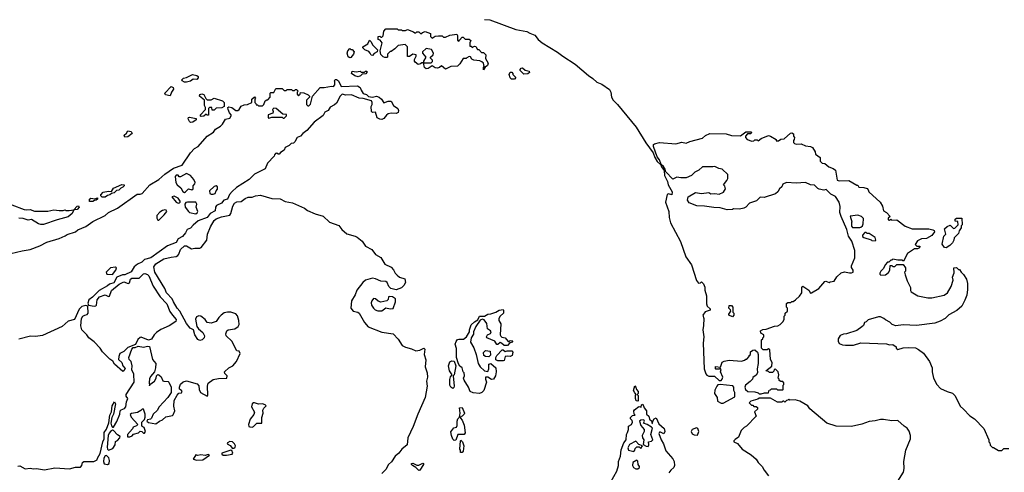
# Model space of a CAD drawing. Extents: x 2210602 to 2357277, y 510288 to 673808.
# Tile 261 of 464: x 2318362 to 2327940, y 560749 to 565149. Entities that reach past the tile are written whole.
import ezdxf

# ---------------------------------------------------------------- set-up
doc = ezdxf.new("R2010")
doc.units = 0

msp = doc.modelspace()

# ---------------------------------------------------------------- linework, layer by layer
at = {"layer": '0CON05XD'}
for points in [[(2322885, 565151.3), (2322935, 565146.2), (2323187.5, 565055), (2323295, 565033.8), (2323325, 565017.5), (2323375, 565000), (2323405.6, 564955.6), (2323443.4, 564923.4), (2323595, 564833.1), (2323645, 564792.9), (2323767.2, 564717.2), (2323896.9, 564606.9), (2323938.6, 564578.6), (2323975, 564541.4), (2324025, 564520.8), (2324099.7, 564469.7), (2324112.5, 564445), (2324120, 564395), (2324136.2, 564365), (2324176.2, 564325), (2324359.4, 564105), (2324453, 563953), (2324523.6, 563853.6), (2324541.7, 563808.3), (2324565, 563770), (2324598.3, 563738.3), (2324605, 563717.5), (2324632.5, 563682.5), (2324636.2, 563635), (2324663.3, 563575), (2324670, 563545), (2324708, 563475), (2324705, 563447.5), (2324673, 563457), (2324659.5, 563450.5), (2324644.4, 563375.6), (2324675.5, 563285.5), (2324680, 563225), (2324692.7, 563175), (2324790.9, 562990.9), (2324843.1, 562845), (2324897.1, 562765), (2324945, 562612.5), (2324965, 562587.5), (2324985, 562590), (2324995, 562600), (2325015, 562580), (2325027, 562547), (2325028.3, 562518.3), (2325042.5, 562465), (2325042.5, 562385), (2325050, 562365), (2325078.3, 562338.3), (2325080, 562325), (2325031.7, 562308.3), (2325007.5, 562275), (2325016.7, 562245), (2325014, 562175)], [(2322875, 564660), (2322872.5, 564685), (2322880, 564695), (2322872.5, 564725), (2322859.3, 564739.3), (2322839.3, 564749.3), (2322780, 564755), (2322760, 564765), (2322748.3, 564788.3), (2322735, 564792.5), (2322710.7, 564779.3), (2322705, 564770), (2322675, 564770), (2322645, 564720), (2322621.7, 564698.3), (2322555, 564692.5), (2322505, 564667.5), (2322465, 564700), (2322446.1, 564683.9), (2322425, 564676.7), (2322405, 564680), (2322375, 564700), (2322335, 564673.3), (2322315, 564671.2), (2322300, 564685), (2322290, 564730), (2322275, 564730), (2322261.7, 564718.3), (2322237, 564713), (2322210, 564735), (2322203.3, 564745), (2322203, 564763), (2322220, 564795), (2322218.3, 564808.3), (2322185, 564812.5), (2322155, 564790), (2322135, 564790), (2322133.3, 564885), (2322113, 564907), (2322045, 564897.5), (2322013, 564867), (2321975, 564840), (2321965, 564840), (2321940, 564815), (2321940, 564785), (2321935, 564780), (2321915, 564780), (2321898.3, 564788.3), (2321875, 564810), (2321867.5, 564845), (2321886.7, 564925), (2321868.3, 564948.3), (2321850, 564955), (2321850, 564985), (2321865, 564990), (2321875, 564980), (2321885, 564980), (2321897, 564993), (2321903.3, 565036.7), (2321925, 565060), (2322035, 565060), (2322045, 565050), (2322075, 565050), (2322085, 565042.5), (2322115, 565042.5), (2322135, 565052.5), (2322191.7, 565031.7), (2322205, 565020), (2322215, 565020), (2322225, 565030), (2322245, 565030), (2322265, 565010), (2322280, 565025), (2322305, 565032.5), (2322360, 565015), (2322360, 564985), (2322375, 564970), (2322405, 564987.5), (2322435, 564992.5), (2322471.7, 564991.7), (2322485, 564980), (2322505, 564980), (2322545, 564997.5), (2322615, 565007.5), (2322622.5, 564995), (2322620, 564945), (2322635, 564940), (2322641.7, 564948.3), (2322665, 564980), (2322675, 564980), (2322695, 564960), (2322735, 564960), (2322750, 564945), (2322740, 564925), (2322741.7, 564891.7), (2322755, 564890), (2322765, 564880), (2322785, 564890), (2322798.3, 564888.3), (2322815, 564860), (2322828.3, 564858.3), (2322855, 564830), (2322875, 564830), (2322898.3, 564808.3), (2322893, 564773), (2322920, 564725), (2322912.5, 564705), (2322891.7, 564688.3), (2322875, 564660)], [(2321795, 564800), (2321780, 564805), (2321772.5, 564825), (2321758.3, 564838.3), (2321720, 564855), (2321700, 564875), (2321700, 564885), (2321750, 564915), (2321765, 564950), (2321780, 564935), (2321793.6, 564903.6), (2321842.5, 564855), (2321840, 564835), (2321810.7, 564819.3), (2321795, 564800)], [(2321575, 564777.5), (2321557, 564787), (2321547.5, 564825), (2321553, 564847), (2321575, 564870), (2321585, 564860), (2321595, 564860), (2321616.7, 564835), (2321610, 564815), (2321585, 564782.5), (2321575, 564777.5)], [(2322365, 564730), (2322377, 564743), (2322377.5, 564755), (2322360, 564775), (2322360, 564785), (2322383, 564807), (2322387.5, 564825), (2322368.3, 564858.3), (2322315, 564870), (2322280, 564835), (2322280, 564825), (2322312.5, 564785), (2322290, 564745), (2322290, 564730), (2322365, 564730)], [(2321655, 564593.3), (2321623, 564603), (2321590, 564625), (2321595, 564650), (2321635, 564642.5), (2321675, 564647.5), (2321685, 564640), (2321715, 564640), (2321725, 564650), (2321738.3, 564648.3), (2321740, 564635), (2321728.3, 564621.7), (2321695, 564620), (2321677, 564603), (2321655, 564593.3)], [(2323265, 564620), (2323230, 564655), (2323230, 564665), (2323241.7, 564678.3), (2323255, 564680), (2323278.3, 564658.3), (2323318.3, 564648.3), (2323320, 564635), (2323305, 564622.5), (2323265, 564620)], [(2318161.3, 562848.7), (2318385, 562901.9), (2318465, 562914.4), (2318558.9, 562951.1), (2318624.5, 562985.5), (2318747.4, 563022.6), (2318805, 563049.2), (2318825, 563060.8), (2318904.5, 563085.5), (2318928.8, 563105), (2319005, 563139.4), (2319072.9, 563187.1), (2319193.4, 563246.6), (2319225, 563274.3), (2319315, 563317.5), (2319505, 563452), (2319535, 563451.4), (2319552.2, 563457.8), (2319626.7, 563545), (2319715.8, 563594.2), (2319775, 563646.2), (2319857.5, 563705), (2319942.5, 563735), (2320023.3, 563855), (2320063.6, 563896.4), (2320097.5, 563915), (2320186.7, 564015), (2320246.7, 564055), (2320267.5, 564085), (2320315, 564113.3), (2320336.4, 564133.6), (2320365, 564182.5), (2320405, 564192.5), (2320420, 564215), (2320420, 564225), (2320403.9, 564243.9), (2320390, 564275), (2320387.5, 564295), (2320395, 564302.5), (2320425, 564296.2), (2320465, 564267.5), (2320485, 564267.5), (2320497.5, 564275), (2320515, 564307.5), (2320545, 564322.5), (2320577, 564323), (2320620, 564345), (2320620, 564375), (2320645, 564397.5), (2320657.5, 564385), (2320650, 564375), (2320650, 564345), (2320660, 564335), (2320661.7, 564321.7), (2320675, 564320), (2320685, 564310), (2320725, 564310), (2320737, 564323), (2320750.7, 564359.3), (2320765, 564370), (2320775, 564370), (2320800, 564395), (2320800, 564435), (2320805, 564440), (2320835, 564440), (2320855, 564480), (2320915, 564480), (2320935, 564460), (2320955, 564460), (2320965, 564470), (2321005, 564470), (2321015, 564460), (2321035, 564460), (2321045, 564470), (2321055, 564470), (2321070, 564455), (2321060, 564445), (2321060, 564425), (2321075, 564410), (2321090, 564425), (2321095, 564440), (2321125, 564437.5), (2321167, 564417), (2321180, 564405), (2321180, 564395), (2321153, 564367), (2321152.5, 564325), (2321165, 564310), (2321175, 564310), (2321191.7, 564328.3), (2321210, 564405), (2321285, 564490), (2321325, 564490), (2321395, 564502.5), (2321415, 564500), (2321427.5, 564515), (2321427.5, 564547.5), (2321420, 564555), (2321435, 564567.5), (2321445, 564567.5), (2321462.5, 564555), (2321488.3, 564498.3), (2321647, 564507), (2321675, 564490), (2321683, 564463), (2321705, 564430), (2321735, 564422.5), (2321755, 564402.5), (2321795, 564396.7), (2321833.9, 564403.9), (2321857.5, 564395), (2321883.3, 564375), (2321905, 564340), (2321945, 564356.2), (2321975, 564356.7), (2321997.5, 564315), (2322039.2, 564285), (2322048, 564265), (2322043.3, 564245), (2322025, 564236), (2321975, 564240), (2321945, 564233.3), (2321928.8, 564221.2), (2321905, 564188), (2321885, 564180), (2321865, 564182), (2321841.2, 564195), (2321825, 564250), (2321795, 564247.5), (2321783.3, 564255), (2321780, 564305), (2321792.5, 564325), (2321792.5, 564345), (2321785, 564360), (2321703, 564383), (2321665, 564387.5), (2321588.3, 564418.3), (2321536.4, 564416.4), (2321500, 564425), (2321480, 564405), (2321445, 564337.5), (2321425, 564320), (2321382.3, 564297.7), (2321362.5, 564265), (2321330.7, 564249.3), (2321315, 564217.5), (2321226.1, 564153.9), (2321155, 564070), (2321115, 564043.3), (2321092.3, 564017.7), (2321062.5, 564005), (2321039.5, 563960.5), (2321025, 563950), (2321003.9, 563946.1), (2320983.6, 563926.4), (2320943.6, 563906.4), (2320935, 563880), (2320900.7, 563859.3), (2320885, 563840), (2320875, 563840), (2320865, 563850), (2320851.7, 563848.3), (2320840, 563835), (2320838.3, 563821.7), (2320772.5, 563755), (2320749.5, 563700.5), (2320645, 563646.2), (2320593.3, 563595), (2320472.5, 563517.5), (2320430.3, 563479.7), (2320401.7, 563448.3), (2320385, 563404.3), (2320347.1, 563392.9), (2320324.1, 563365.9), (2320278.2, 563341.8), (2320266.9, 563325), (2320265, 563292), (2320215, 563266.2), (2320185, 563224.4), (2320096.9, 563193.1), (2320048.8, 563151.2), (2320025, 563120.8), (2319992.3, 563107.7), (2319975, 563075.8), (2319945, 563040), (2319905, 563018.1), (2319885, 562983.5), (2319800.8, 562949.2), (2319638.6, 562835), (2319575, 562816.4), (2319549.2, 562790.8), (2319507.1, 562772.9), (2319474.8, 562745.2), (2319445, 562698), (2319385, 562670), (2319363, 562667), (2319305.7, 562644.3), (2319278.6, 562591.4), (2319235, 562577.5), (2319215, 562560), (2319135, 562516.5), (2319070.2, 562449.8), (2319033.1, 562426.9), (2319024.1, 562394.1), (2319032.5, 562372.5), (2319085, 562363.8), (2319103.6, 562366.4), (2319110, 562375), (2319114.2, 562425), (2319139.2, 562455), (2319194.3, 562474.3), (2319225, 562457.5), (2319235, 562460), (2319256, 562515), (2319331.2, 562578.8), (2319375, 562599.4), (2319416.7, 562583.3), (2319428.8, 562591.2), (2319441.2, 562625), (2319453, 562637), (2319524.1, 562635.9), (2319565, 562676.7), (2319578.3, 562681.7), (2319605, 562671.1), (2319618.1, 562658.1), (2319659, 562559), (2319728.5, 562455), (2319793.1, 562385), (2319822.6, 562312.6), (2319849.2, 562275), (2319885.2, 562235.2), (2319882.5, 562215), (2319816.5, 562173.5), (2319735, 562136.1), (2319693.1, 562106.9), (2319671.5, 562085), (2319645, 562043.1), (2319615, 562034), (2319545, 562063.3), (2319535, 562060), (2319510.8, 562039.2), (2319488, 561992), (2319415, 561960.8), (2319376, 561924), (2319336.2, 561905), (2319325.6, 561875), (2319323.8, 561845), (2319356.8, 561816.8), (2319366.2, 561785), (2319388.3, 561758.3), (2319376.7, 561735), (2319365, 561727.5), (2319285, 561798.8), (2319269.7, 561829.7), (2319239.8, 561849.8), (2319168.8, 561918.8), (2319145.3, 561955.3), (2319085, 562015.7), (2319035.7, 562055), (2319015.6, 562085), (2318966.8, 562135), (2318957.7, 562172.3), (2318964.3, 562245), (2318975, 562267.5), (2318997, 562277), (2319017.7, 562282.3), (2319028.8, 562295), (2319023.8, 562363.8), (2319005, 562370.8), (2318965, 562360.5), (2318941.9, 562335), (2318895, 562233.5), (2318833.6, 562216.4), (2318775, 562166), (2318585, 562079.2), (2318515, 562070), (2318467, 562073), (2318355, 562043.8)], [(2319985, 564542.5), (2319965, 564542.5), (2319943.6, 564553.6), (2319940, 564565), (2319955, 564580), (2319983.9, 564586.1), (2320043.3, 564616.7), (2320085, 564607.5), (2320097.5, 564595), (2320097.5, 564585), (2320085, 564567.5), (2320048.3, 564571.7), (2320025, 564550), (2319985, 564542.5)], [(2323175, 564570), (2323145, 564570), (2323133, 564583), (2323123.3, 564615), (2323135, 564640), (2323148.3, 564638.3), (2323160, 564625), (2323160, 564615), (2323188.3, 564588.3), (2323175, 564570)], [(2319825, 564410), (2319779.3, 564419.3), (2319772.5, 564435), (2319835, 564500), (2319855, 564490), (2319857.5, 564475), (2319837.5, 564445), (2319825, 564410)], [(2320128.3, 564208.3), (2320122.5, 564212.5), (2320122.5, 564225), (2320170, 564275), (2320170, 564295), (2320160, 564315), (2320160, 564365), (2320110, 564405), (2320115, 564420), (2320135, 564427.5), (2320155, 564420), (2320171.7, 564381.7), (2320185, 564370), (2320225, 564370), (2320255, 564387.5), (2320335, 564360), (2320350, 564345), (2320350, 564305), (2320327, 564293), (2320275, 564290), (2320255, 564270), (2320235, 564270), (2320230, 564295), (2320210, 564295), (2320200, 564285), (2320198.3, 564221.7), (2320185, 564220), (2320175, 564230), (2320155, 564212.5), (2320128.3, 564208.3)], [(2320935, 564190), (2320957, 564213), (2320958.3, 564228.3), (2320921.7, 564231.7), (2320856.4, 564286.4), (2320835, 564287.5), (2320820, 564275), (2320827.5, 564255), (2320825, 564240), (2320780, 564225), (2320780, 564195), (2320785, 564190), (2320815, 564202.5), (2320915, 564200), (2320925, 564190), (2320935, 564190)], [(2320025, 564150), (2320015, 564160), (2320002.5, 564185), (2320003.6, 564196.4), (2320015, 564200), (2320078.3, 564188.3), (2320080, 564175), (2320045, 564152.5), (2320025, 564150)], [(2319385, 564007.5), (2319377.5, 564025), (2319402.5, 564045), (2319415, 564067.5), (2319445, 564063.3), (2319455, 564042.5), (2319415, 564011.2), (2319385, 564007.5)], [(2325014, 562175), (2325006.2, 562135), (2325017.5, 562065), (2325010, 562005), (2325019.2, 561755), (2325035.9, 561705.9), (2325045, 561693.3), (2325065, 561682.5), (2325121.7, 561681.7), (2325165, 561640), (2325185, 561642.5), (2325196.7, 561655), (2325203.3, 561675), (2325180, 561725), (2325187, 561747), (2325175, 561760), (2325165, 561750), (2325135, 561750), (2325130, 561755), (2325131.7, 561778.3), (2325178.3, 561771.7), (2325195, 561820), (2325215, 561830), (2325265, 561837.5), (2325385, 561830), (2325411.7, 561838.3), (2325425, 561850), (2325435, 561850), (2325460, 561875), (2325460, 561885), (2325470, 561895), (2325471.7, 561918.3), (2325493, 561937), (2325515, 561940), (2325540, 561915), (2325547.5, 561895), (2325547.5, 561805), (2325537.5, 561755), (2325540, 561715), (2325526.4, 561693.6), (2325495, 561670), (2325490, 561655), (2325469.3, 561630.7), (2325423.3, 561596.7), (2325417.5, 561575), (2325422.5, 561555), (2325445, 561533.3), (2325515, 561530), (2325545, 561520), (2325555, 561510), (2325575, 561510), (2325608.3, 561521.7), (2325645, 561520), (2325651.7, 561548.3), (2325665, 561550), (2325675, 561560), (2325725, 561560), (2325735, 561550), (2325785, 561550), (2325790, 561555), (2325790, 561595), (2325797, 561603), (2325797, 561617), (2325785, 561630), (2325765, 561630), (2325751.7, 561641.7), (2325750, 561655), (2325740, 561665), (2325747.5, 561695), (2325740, 561725), (2325715, 561750), (2325701.7, 561748.3), (2325698.3, 561731.7), (2325685, 561720), (2325655, 561720), (2325645, 561730), (2325620, 561735), (2325678.3, 561781.7), (2325682.5, 561815), (2325667.5, 561845), (2325658.3, 561938.3), (2325645, 561950), (2325635, 561940), (2325595, 561940), (2325580, 561955), (2325580, 562035), (2325590, 562045), (2325590, 562055), (2325600, 562065), (2325600, 562085), (2325571.7, 562101.7), (2325570, 562125), (2325593, 562137), (2325625, 562140), (2325705, 562170), (2325737, 562173), (2325760, 562185), (2325785, 562210), (2325800, 562235), (2325800, 562265), (2325810, 562275), (2325810, 562295), (2325830, 562315), (2325830, 562345), (2325820, 562355), (2325821.7, 562388.3), (2325835, 562400), (2325865, 562400), (2325875, 562410), (2325885, 562410), (2325910, 562425), (2325948.3, 562461.7), (2325970, 562495), (2325970, 562545), (2325981.7, 562558.3), (2326038.3, 562518.3), (2326055, 562490), (2326065, 562492.5), (2326137.5, 562535), (2326195, 562602.5), (2326205, 562607.5), (2326237.5, 562592.5), (2326245, 562600), (2326285, 562606.7), (2326310.7, 562649.3), (2326353.3, 562686.7), (2326385, 562697.5), (2326435, 562687.5), (2326455, 562687.5), (2326470, 562695), (2326470, 562715), (2326455, 562740), (2326453.3, 562755), (2326486.2, 562835), (2326487.5, 562905), (2326456.7, 562995), (2326423.3, 563045), (2326408.8, 563108.8), (2326352.5, 563235), (2326340, 563275), (2326343, 563333), (2326333.3, 563375), (2326299.3, 563429.3), (2326253.9, 563453.9), (2326208.3, 563498.3), (2326185, 563492.5), (2326140.7, 563500.7), (2326125, 563507.5), (2326108.3, 563528.3), (2326095, 563540), (2326055, 563543.3), (2326005, 563566.7), (2325915, 563560), (2325823, 563567), (2325785, 563550), (2325777.5, 563525), (2325752.5, 563505), (2325736.1, 563473.9), (2325715, 563456.7), (2325605, 563420), (2325565, 563422.5), (2325530.7, 563389.3), (2325462.5, 563365), (2325425, 563327.5), (2325405, 563317.5), (2325365, 563307.5), (2325305, 563310), (2325295, 563302.5), (2325245, 563300), (2325175, 563320), (2325115, 563322.5), (2325023, 563337), (2324948.3, 563338.3), (2324875, 563367.5), (2324860, 563395), (2324863.6, 563426.4), (2324935, 563467.5), (2324995, 563460), (2325065, 563467.5), (2325085, 563457.5), (2325125, 563460), (2325165, 563453.3), (2325209.3, 563470.7), (2325226.7, 563505), (2325221.7, 563531.7), (2325210, 563545), (2325242.5, 563585), (2325250, 563605), (2325250, 563645), (2325197, 563697), (2325163, 563703), (2325125, 563722.5), (2325105, 563717.5), (2325005, 563717.5), (2324970, 563685), (2324930, 563665), (2324896.1, 563633.9), (2324845, 563612.5), (2324795, 563610), (2324755, 563616.7), (2324715, 563600), (2324648.8, 563668.8), (2324640, 563695), (2324625, 563722.5), (2324601.7, 563741.7), (2324586, 563785), (2324562.5, 563815), (2324526.7, 563915), (2324527.5, 563935), (2324536.4, 563943.6), (2324585, 563956.2), (2324745, 563943.3), (2324805, 563957.5), (2324845, 563947.5), (2324880, 563965), (2325005, 563997.5), (2325035, 564022.5), (2325075, 564042.5), (2325235, 564040), (2325287, 564023), (2325375, 564020), (2325425, 564060), (2325475, 564060), (2325480, 564055), (2325475, 564040), (2325441.7, 564038.3), (2325422.5, 564017.5), (2325422.5, 564005), (2325440, 563985), (2325485, 563967.5), (2325505, 563970), (2325515, 563980), (2325535, 563980), (2325545, 563970), (2325575, 563992.5), (2325645, 564022.5), (2325665, 564017.5), (2325720, 563985), (2325721.7, 563971.7), (2325745, 563970), (2325765, 563987.5), (2325798.3, 563991.7), (2325860, 564045), (2325875, 564047.5), (2325888.3, 564038.3), (2325890, 564015), (2325900, 564005), (2325897, 563983), (2325890, 563975), (2325890, 563955), (2325900, 563945), (2325915, 563940), (2325965, 563942.5), (2326005, 563922.5), (2326056.4, 563916.4), (2326075, 563907.5), (2326100, 563865), (2326105, 563840), (2326148.3, 563808.3), (2326150, 563775), (2326170, 563755), (2326195, 563750), (2326235, 563717.5), (2326275, 563702.5), (2326297.5, 563685), (2326315, 563590), (2326335, 563583.3), (2326427, 563587), (2326505, 563540), (2326515, 563540), (2326525, 563520), (2326573, 563517), (2326605, 563507.5), (2326616.7, 563495), (2326622.5, 563475), (2326733.3, 563375), (2326756.7, 563335), (2326765, 563290), (2326793, 563273), (2326830, 563235), (2326811.7, 563218.3), (2326811.7, 563201.7), (2326825, 563200), (2326835, 563210), (2326845, 563200), (2326895, 563202.5), (2326975, 563142.5), (2327045, 563116.7), (2327205, 563116.2), (2327245, 563107.5), (2327258.3, 563098.3), (2327260, 563085), (2327235, 563050), (2327185, 563022.5), (2327135, 563017.5), (2327095, 562997.5), (2327073, 562963), (2327088.3, 562948.3), (2327118.3, 562948.3), (2327115, 562930), (2327095, 562920), (2327068.3, 562921.7), (2326997.5, 562875), (2326958.3, 562801.7), (2326945, 562810), (2326905, 562810), (2326855, 562820), (2326845, 562810), (2326835, 562810), (2326818.3, 562791.7), (2326805, 562790), (2326783, 562767), (2326765, 562730), (2326740, 562705), (2326730, 562685), (2326730, 562675), (2326740, 562665), (2326785, 562667.5), (2326815, 562690), (2326827.5, 562715), (2326831.7, 562758.3), (2326845, 562760), (2326855, 562750), (2326875, 562750), (2326895, 562770), (2326955, 562770), (2326980, 562735), (2326980, 562705), (2326970, 562695), (2326977, 562667), (2326995, 562610), (2327027.5, 562545), (2327027.5, 562515), (2327035, 562502.5), (2327100, 562465), (2327195, 562443.3), (2327235, 562443.3), (2327355, 562470), (2327387.5, 562495), (2327423.3, 562555), (2327442.5, 562615), (2327437.5, 562645), (2327451.7, 562688.3), (2327450, 562735), (2327475, 562740), (2327495, 562720), (2327505, 562720), (2327520, 562695), (2327543, 562673), (2327572.5, 562625), (2327583, 562583), (2327583.3, 562525), (2327575, 562470), (2327557.7, 562422.3), (2327526.7, 562365), (2327478.3, 562321.7), (2327400.7, 562279.3), (2327365, 562242.5), (2327315, 562216.7), (2327265, 562200), (2327085, 562176.7), (2326955, 562182.5), (2326885, 562172.5), (2326850, 562185), (2326828.3, 562208.3), (2326785, 562230), (2326770, 562245), (2326735, 562260), (2326715, 562260), (2326615, 562230), (2326595, 562210), (2326580, 562205), (2326570, 562175), (2326555, 562162.5), (2326505, 562127.5), (2326405, 562093.3), (2326375, 562092.5), (2326345, 562077.5), (2326323.3, 562045), (2326323.6, 562023.6), (2326335, 562000), (2326365, 561987.5), (2326395, 561983.3), (2326475, 561986.2), (2326545, 562006.2), (2326795, 561996.7), (2326825, 561987.5), (2326855, 561990), (2326888.3, 561968.3), (2326890, 561955), (2326905, 561942.5), (2326955, 561960), (2327005, 561962.5), (2327075, 561957.5), (2327105, 561942.5), (2327155.9, 561905.9), (2327212.5, 561825), (2327237.5, 561765), (2327237.5, 561725), (2327252.5, 561665), (2327283.6, 561603.6), (2327320, 561565), (2327385, 561533.3), (2327437, 561517), (2327463, 561493), (2327510.7, 561390.7), (2327545, 561362.5), (2327605, 561297.5), (2327649.3, 561269.3), (2327740, 561175), (2327790, 561065), (2327790, 561045), (2327800, 561035), (2327803, 561013), (2327825, 560990), (2327835, 560990), (2327885, 560960), (2327915, 560960), (2327935, 560980), (2327985, 560980)], [(2319965, 563470), (2319975, 563473.8), (2320005, 563503.3), (2320036.7, 563493.3), (2320050, 563505), (2320050, 563535), (2320067, 563553), (2320070, 563565), (2320057.5, 563595), (2320022.5, 563635), (2319985, 563653.3), (2319925, 563620), (2319915, 563620), (2319905, 563637.5), (2319885, 563637.5), (2319873.3, 563625), (2319880, 563565), (2319893.6, 563543.6), (2319930, 563515), (2319948.8, 563478.8), (2319965, 563470)], [(2319195, 563422.5), (2319165, 563422.5), (2319150, 563435), (2319150, 563445), (2319175, 563472.5), (2319225, 563482.5), (2319255, 563480), (2319275, 563512.5), (2319355, 563547.5), (2319380, 563545), (2319380, 563535), (2319365, 563520), (2319345, 563512.5), (2319325, 563492.5), (2319303, 563487), (2319280, 563465), (2319255, 563460), (2319240, 563445), (2319215, 563440), (2319195, 563422.5)], [(2320245, 563453.3), (2320265, 563460), (2320272.5, 563485), (2320285, 563500), (2320286.7, 563525), (2320275, 563532.5), (2320255, 563526.7), (2320210, 563485), (2320210.7, 563460.7), (2320223.3, 563453.3), (2320245, 563453.3)], [(2318345, 560807.5), (2318365, 560810), (2318415, 560783.3), (2318465, 560788.8), (2318495, 560783.3), (2318525, 560786.2), (2318605, 560773.3), (2318705, 560793.3), (2318845, 560783.3), (2318905, 560800), (2318955, 560797.5), (2318966.4, 560813.6), (2318972.5, 560845), (2318985, 560852.5), (2319083, 560853), (2319115, 560870), (2319117.5, 560885), (2319145, 560932.5), (2319170, 561045), (2319182.5, 561075), (2319183.6, 561136.4), (2319205, 561167.5), (2319228.8, 561231.2), (2319240, 561305), (2319256, 561335), (2319262.9, 561395), (2319285, 561432.5), (2319295.5, 561415.5), (2319274.2, 561315), (2319257.6, 561282.4), (2319250, 561225), (2319255, 561201.2), (2319265, 561188.8), (2319275, 561186.2), (2319307.7, 561242.3), (2319337.5, 561315), (2319340.8, 561345), (2319348.8, 561355), (2319381.1, 561368.9), (2319394.2, 561385), (2319400.8, 561435), (2319414.2, 561465), (2319398.9, 561488.9), (2319397.8, 561505), (2319475.5, 561625), (2319472.4, 561702.4), (2319452.9, 561745), (2319456.7, 561785), (2319445.6, 561825), (2319426.9, 561846.9), (2319422.5, 561865), (2319452.9, 561947.1), (2319465, 561961.2), (2319485, 561962), (2319514.2, 561975.8), (2319565, 561964.5), (2319605, 561975.4), (2319625, 561971.5), (2319653.9, 561843.9), (2319685.6, 561805), (2319683, 561763), (2319671.9, 561725), (2319635, 561680.8), (2319624.1, 561655.9), (2319620.5, 561620.5), (2319625, 561590), (2319628.3, 561601.7), (2319674.2, 561635), (2319690, 561665), (2319691.9, 561688.1), (2319705, 561699.2), (2319716.6, 561696.6), (2319736.8, 561676.8), (2319755, 561639.2), (2319765, 561633.5), (2319805, 561631.4), (2319814.5, 561624.5), (2319834.4, 561575), (2319836.2, 561525), (2319802.9, 561477.1), (2319718.8, 561385), (2319700, 561350), (2319660, 561315), (2319644.3, 561275.7), (2319634, 561266), (2319605, 561257.5), (2319597.5, 561245), (2319613.6, 561233.6), (2319685, 561220), (2319723, 561247), (2319751.5, 561258.5), (2319782.8, 561287.2), (2319847.7, 561302.3), (2319855, 561307.5), (2319870, 561345), (2319861.7, 561391.7), (2319863.9, 561446.1), (2319895, 561500), (2319911.7, 561518.3), (2319935, 561522.5), (2319942.5, 561535), (2319937.5, 561545), (2319917.5, 561557.5), (2319916.2, 561575), (2319927.5, 561605), (2319951.3, 561628.7), (2319985, 561637.5), (2320088.3, 561608.3), (2320105, 561590), (2320107.5, 561555), (2320122, 561525), (2320185, 561487.5), (2320193, 561497), (2320188.8, 561585), (2320196.2, 561613.8), (2320245, 561650), (2320295, 561660), (2320377.5, 561665), (2320381.2, 561685), (2320357.7, 561707.7), (2320356, 561725), (2320395, 561762.9), (2320436.2, 561785), (2320471.2, 561825), (2320507.5, 561905), (2320496.4, 561926.4), (2320475, 561930), (2320425.6, 562025), (2320370, 562075), (2320366.2, 562095), (2320378, 562125), (2320391.2, 562135), (2320455, 562143.3), (2320487.1, 562165), (2320497.5, 562185), (2320494.6, 562225), (2320479.6, 562269.6), (2320465, 562290), (2320415.9, 562305.9), (2320384.7, 562305.3), (2320352.5, 562297.5), (2320322.6, 562277.4), (2320300.8, 562255), (2320275, 562213.3), (2320225, 562198), (2320186.2, 562206.2), (2320166.7, 562235), (2320125, 562266.2), (2320105, 562270), (2320080.7, 562259.3), (2320073, 562237), (2320086.7, 562165), (2320100, 562145), (2320145, 562106.7), (2320159.2, 562075), (2320155.5, 562054.5), (2320136, 562035), (2320115, 562030.4), (2320095, 562040), (2320064.8, 562084.8), (2320054.4, 562134.4), (2320021.2, 562151.2), (2319985, 562195.5), (2319920, 562315), (2319894.1, 562344.1), (2319857.2, 562405), (2319845.2, 562435.2), (2319790, 562495), (2319775.3, 562535.3), (2319676.4, 562695), (2319667.3, 562745), (2319685.3, 562774.7), (2319764.7, 562825.3), (2319835, 562840), (2319884.2, 562845.8), (2319900, 562855), (2319910.8, 562869.2), (2319925.4, 562915), (2319965, 562949.2), (2319985, 562949.2), (2320035, 562920), (2320065, 562928.8), (2320115, 562926.2), (2320127.3, 562932.7), (2320182, 563005), (2320188.8, 563065), (2320217.5, 563135), (2320255, 563195.8), (2320275, 563212.5), (2320325, 563233.3), (2320405, 563250), (2320416.7, 563265), (2320435, 563337.5), (2320452, 563365), (2320475, 563377.1), (2320517.7, 563382.3), (2320555, 563411.2), (2320585, 563424), (2320625, 563424.3), (2320655, 563437.1), (2320705, 563442.5), (2320815, 563410), (2320895, 563408.8), (2320945, 563382.7), (2321015, 563368.2), (2321075, 563343.9), (2321134.2, 563315), (2321162.9, 563292.9), (2321235, 563260.9), (2321315, 563237.3), (2321375, 563180.9), (2321466.7, 563146.7), (2321495, 563110.6), (2321545, 563065.5), (2321624.6, 563044.6), (2321645, 563033.3), (2321693.1, 562995), (2321725, 562945.8), (2321786.2, 562915), (2321822, 562865), (2321875, 562836.2), (2321915, 562773.3), (2321975, 562743.8), (2321997.6, 562717.6), (2322014.5, 562684.5), (2322035, 562664), (2322057.3, 562647.3), (2322108, 562628), (2322114.3, 562595), (2322097.5, 562565), (2322075, 562542.3), (2322025, 562523.3), (2321972, 562535), (2321953.8, 562555), (2321937.5, 562595), (2321925, 562604), (2321875, 562605.6), (2321825, 562630), (2321795, 562635.8), (2321725, 562616.7), (2321700, 562595), (2321640.7, 562520.7), (2321624.2, 562475), (2321588.9, 562415), (2321584.3, 562345), (2321605.5, 562315.5), (2321652.5, 562305), (2321665, 562296.2), (2321718, 562205), (2321752.1, 562162.1), (2321885, 562112), (2321995, 562096), (2322045, 562043.8), (2322083, 561983), (2322115, 561964), (2322175, 561948.6), (2322215, 561930), (2322255, 561937.1), (2322295, 561956), (2322303.8, 561945), (2322298.1, 561895), (2322313.3, 561843.3), (2322307.5, 561775), (2322325.6, 561715), (2322330.6, 561675), (2322319.2, 561635), (2322326.9, 561585), (2322308.1, 561475), (2322236.5, 561313.5), (2322190, 561195), (2322136.9, 561085), (2322131.9, 561015), (2322078, 560975), (2322050, 560935), (2322015.5, 560904.5), (2321978.3, 560851.7), (2321951.4, 560825), (2321924.3, 560775), (2321885, 560738.6)], [(2319075, 563380), (2319041.7, 563381.7), (2319040, 563405), (2319055, 563412.5), (2319091.7, 563408.3), (2319118.3, 563418.3), (2319117.5, 563405), (2319107.5, 563395), (2319088.3, 563391.7), (2319075, 563380)], [(2319905, 563366.2), (2319915, 563370), (2319922.5, 563375), (2319923.3, 563385), (2319905, 563412.5), (2319865, 563432.5), (2319842.5, 563427.5), (2319885, 563376.2), (2319905, 563366.2)], [(2318285, 563348.8), (2318405, 563303.8), (2318425, 563298.8), (2318465, 563303.3), (2318507, 563287), (2318635, 563287.5), (2318695, 563298.8), (2318745, 563292.5), (2318785, 563293.3), (2318805, 563300), (2318815, 563292.5), (2318843, 563293), (2318890, 563300), (2318920, 563335), (2318935, 563340), (2318940, 563325), (2318920, 563305), (2318890, 563300), (2318872.5, 563265), (2318835, 563233.3), (2318726.1, 563203.9), (2318593, 563157), (2318566.4, 563156.4), (2318545, 563163.8), (2318476.4, 563206.4), (2318445, 563201.2), (2318395.9, 563215.9), (2318355, 563218.8)], [(2320075, 563262.5), (2320089.7, 563270.3), (2320096, 563285), (2320080, 563325), (2320086.7, 563355), (2320075.9, 563375.9), (2319995, 563376.2), (2319978.8, 563371.2), (2319970, 563355), (2319972, 563325), (2320003.1, 563283.1), (2320015, 563274), (2320075, 563262.5)], [(2319715, 563200), (2319768.8, 563251.2), (2319792.5, 563285), (2319786.1, 563296.1), (2319775, 563300), (2319752.5, 563295), (2319725, 563277.5), (2319696.7, 563245), (2319695, 563220), (2319705, 563200), (2319715, 563200)], [(2326535, 563127.5), (2326545, 563132.5), (2326560, 563145), (2326567, 563163), (2326570, 563215), (2326550, 563235), (2326515, 563247.5), (2326441.7, 563238.3), (2326457.5, 563185), (2326452.5, 563175), (2326455, 563140), (2326465, 563130), (2326535, 563127.5)], [(2327375, 562932.5), (2327360, 562935), (2327337.5, 562965), (2327352.5, 563045), (2327370, 563065), (2327360, 563115), (2327383, 563137), (2327415, 563150), (2327445, 563120), (2327458.3, 563121.7), (2327490, 563155), (2327488.3, 563188.3), (2327461.7, 563191.7), (2327461.7, 563208.3), (2327475, 563220), (2327528.3, 563218.3), (2327530, 563155), (2327520, 563145), (2327520, 563125), (2327500, 563095), (2327495, 563070), (2327451.7, 563028.3), (2327450, 563005), (2327435, 562980), (2327410, 562955), (2327375, 562932.5)], [(2326685, 563000), (2326690, 563005), (2326685, 563030), (2326625, 563070), (2326605, 563070), (2326595, 563080), (2326585, 563080), (2326560, 563055), (2326561.7, 563041.7), (2326575, 563030), (2326645, 563010), (2326653, 563003), (2326685, 563000)], [(2319265, 562672.5), (2319297.5, 562715), (2319305, 562737.5), (2319295, 562742.5), (2319245, 562736.7), (2319203.8, 562695), (2319210, 562675), (2319265, 562672.5)], [(2321885, 562317.5), (2321925, 562347.5), (2321965, 562336.7), (2321995, 562342.5), (2322018.8, 562405), (2322017.5, 562435), (2321990, 562455), (2321961.7, 562458.3), (2321950, 562455), (2321945, 562430), (2321933.6, 562416.4), (2321875, 562401.2), (2321850.9, 562410.9), (2321825, 562436.7), (2321805, 562437.5), (2321786.7, 562415), (2321781.2, 562395), (2321784.2, 562375), (2321803.5, 562343.5), (2321818.8, 562328.8), (2321845, 562318.8), (2321885, 562317.5)], [(2325295, 562260), (2325260, 562275), (2325260, 562285), (2325280, 562315), (2325278.3, 562328.3), (2325260, 562345), (2325265, 562370), (2325285, 562370), (2325300, 562355), (2325300, 562305), (2325310, 562295), (2325310, 562275), (2325295, 562260)], [(2322835, 561514.2), (2322775, 561521.2), (2322744, 561534), (2322728.8, 561575), (2322686.7, 561645), (2322680, 561665), (2322688.8, 561685), (2322686.7, 561715), (2322676.4, 561726.4), (2322666.7, 561765), (2322645, 561780), (2322632.3, 561802.3), (2322611.2, 561865), (2322611.7, 561951.7), (2322600, 561995), (2322608.3, 562021.7), (2322621.2, 562038.8), (2322635, 562044), (2322678, 562042), (2322710, 562065), (2322737.5, 562115), (2322737.5, 562135), (2322755, 562182.5), (2322785, 562210), (2322819.3, 562230.7), (2322834.2, 562265.8), (2322885, 562267.5), (2322915, 562286.7), (2322945, 562290), (2322995, 562306.7), (2323025, 562326.2), (2323065, 562330), (2323070, 562325), (2323070, 562295), (2323035, 562267.5), (2323023, 562243), (2323022.5, 562225), (2323043, 562193), (2323037.5, 562085), (2323041.7, 562071.7), (2323053, 562063), (2323086.4, 562056.4), (2323115, 562020), (2323125, 562020), (2323135, 562030), (2323158.3, 562028.3), (2323145, 562010), (2323131.7, 562008.3), (2323108.3, 561981.7), (2323075, 561982.5), (2323050, 562005), (2323035, 562010), (2323015, 561990), (2323005, 561990), (2322985, 562022.5), (2322907.5, 562055), (2322903.8, 562065), (2322913.3, 562085), (2322943, 562097), (2322947.5, 562115), (2322942.5, 562125), (2322913.8, 562145), (2322906.7, 562196.7), (2322881.7, 562231.7), (2322865, 562237.5), (2322840.7, 562229.3), (2322798.8, 562165), (2322777.5, 562115), (2322777.5, 562092.5), (2322754, 562056), (2322748, 562015), (2322778.7, 561958.7), (2322802.5, 561895), (2322821.4, 561805), (2322842.6, 561772.6), (2322885, 561734), (2322915, 561730), (2322925.9, 561754.1), (2322925, 561800), (2322945, 561807.5), (2322992.5, 561765), (2322998.8, 561725), (2322990, 561685), (2322972.5, 561655), (2322951.7, 561651.7), (2322915, 561673.3), (2322895, 561672.5), (2322892, 561655), (2322903.6, 561623.6), (2322875.8, 561545), (2322856.3, 561523.7), (2322835, 561514.2)], [(2322925, 561872.5), (2322895, 561873.8), (2322875.8, 561885.8), (2322875, 561912.5), (2322895, 561932.5), (2322937.5, 561925), (2322942.5, 561887.5), (2322925, 561872.5)], [(2323065, 561831.2), (2323015, 561833.3), (2322995, 561842.5), (2322992.5, 561865), (2323002.5, 561885), (2323055, 561940), (2323065, 561940), (2323085, 561922.5), (2323105, 561930), (2323148.3, 561928.3), (2323160, 561915), (2323152.5, 561885), (2323135, 561873.3), (2323105, 561877.5), (2323086.4, 561873.6), (2323073.8, 561836.2), (2323065, 561831.2)], [(2322575, 561562.5), (2322556.1, 561576.1), (2322547.5, 561595), (2322545, 561650), (2322553.9, 561676.1), (2322570, 561695), (2322542, 561735), (2322534, 561785), (2322547.7, 561822.3), (2322565, 561833.3), (2322588, 561828), (2322603.8, 561785), (2322590, 561695), (2322580, 561685), (2322590, 561585), (2322587, 561573), (2322575, 561562.5)], [(2324375, 561440), (2324360, 561445), (2324352.5, 561465), (2324352.5, 561495), (2324360, 561505), (2324345, 561520), (2324333.8, 561545), (2324345, 561590), (2324357, 561577), (2324363, 561553), (2324380, 561535), (2324380, 561515), (2324370, 561505), (2324380, 561495), (2324380, 561445), (2324375, 561440)], [(2325205, 561420), (2325318.3, 561481.7), (2325320, 561525), (2325310, 561545), (2325310, 561575), (2325298.3, 561588.3), (2325175, 561602.5), (2325155, 561597.5), (2325142.5, 561585), (2325123.6, 561546.4), (2325122.5, 561515), (2325147, 561477), (2325151.7, 561441.7), (2325185, 561420), (2325205, 561420)], [(2320625, 561186.7), (2320635, 561192.5), (2320670, 561225), (2320717.5, 561225), (2320717, 561283), (2320730, 561325), (2320727, 561353), (2320737, 561373), (2320760, 561395), (2320750, 561405), (2320725, 561413.8), (2320685, 561410), (2320645, 561424.2), (2320635, 561424.2), (2320624.4, 561415), (2320617.1, 561385), (2320646.1, 561333.9), (2320639.7, 561310.3), (2320604.3, 561265), (2320588.8, 561215), (2320592.5, 561195), (2320599.3, 561189.3), (2320625, 561186.7)], [(2324114, 560655), (2324171.7, 560758.3), (2324185.9, 560814.1), (2324186, 560855), (2324206, 560905), (2324214.3, 560965.7), (2324240, 561035), (2324263.3, 561065), (2324263.8, 561115), (2324273.9, 561136.1), (2324283.8, 561165), (2324284, 561196), (2324312.5, 561215), (2324322.5, 561235), (2324321.7, 561251.7), (2324305, 561270), (2324305, 561280), (2324325, 561300), (2324350, 561305), (2324340, 561315), (2324337.5, 561345), (2324342.5, 561355), (2324385, 561390), (2324408.3, 561381.7), (2324410, 561405), (2324425, 561410), (2324437.5, 561375), (2324460, 561345), (2324460, 561315), (2324482.5, 561295), (2324490, 561265), (2324510, 561245), (2324510, 561225), (2324518.3, 561221.7), (2324520, 561245), (2324535, 561270), (2324555, 561277.5), (2324580.7, 561220.7), (2324632.5, 561175), (2324638.8, 561145), (2324627.5, 561122.5), (2324595, 561140), (2324585, 561140), (2324580, 561125), (2324603, 561063), (2324626.4, 561026.4), (2324646.4, 560956.4), (2324715, 560880), (2324727.5, 560855), (2324732.5, 560815), (2324726.1, 560793.9), (2324695, 560770), (2324677.5, 560742.5)], [(2326905, 560662.5), (2326959.3, 560750.7), (2326967.5, 560785), (2326962.5, 560855), (2326983.3, 560965), (2327026.7, 561075), (2327026.7, 561105), (2327015, 561150), (2326995, 561177.5), (2326966.1, 561196.1), (2326905, 561251.2), (2326845, 561250), (2326765, 561262.5), (2326735, 561262.5), (2326685, 561247.5), (2326625, 561242.5), (2326555, 561217.5), (2326453, 561193), (2326305, 561197.5), (2326215, 561227.5), (2326050, 561365), (2326030, 561395), (2325951.7, 561441.7), (2325905, 561452.5), (2325855, 561450), (2325845, 561460), (2325835, 561450), (2325821.7, 561448.3), (2325805, 561430), (2325795, 561440), (2325785, 561440), (2325775, 561430), (2325735, 561430), (2325665, 561470), (2325555, 561470), (2325541.7, 561458.3), (2325475, 561440), (2325460, 561425), (2325481.7, 561401.7), (2325495, 561400), (2325505, 561390), (2325525, 561390), (2325538.3, 561378.3), (2325538.3, 561361.7), (2325510, 561335), (2325527, 561293), (2325433, 561197), (2325410, 561185), (2325380, 561155), (2325355, 561090), (2325321.7, 561068.3), (2325310, 561055), (2325310, 561045), (2325345, 561030), (2325390, 560975), (2325478.3, 560918.3), (2325527.5, 560875), (2325547.5, 560845), (2325586.1, 560806.1), (2325605, 560770), (2325647.5, 560715)], [(2319435, 561092.5), (2319455, 561103.3), (2319469.3, 561120.7), (2319517, 561133), (2319533, 561147), (2319550, 561145), (2319565, 561130), (2319575, 561130), (2319587.5, 561145), (2319573.6, 561183.6), (2319552.5, 561195), (2319550, 561205), (2319550, 561235), (2319576.7, 561263.3), (2319584.2, 561285.8), (2319582.9, 561315), (2319565, 561362.5), (2319555, 561363.3), (2319541.5, 561348.5), (2319508.7, 561331.3), (2319450, 561320), (2319438.3, 561311.7), (2319447.3, 561285), (2319510, 561215), (2319498.3, 561201.7), (2319465, 561187.5), (2319458.8, 561171.2), (2319410, 561115), (2319410, 561095), (2319435, 561092.5)], [(2322588.3, 561058.3), (2322575, 561070), (2322561.2, 561105), (2322557, 561143), (2322585, 561180), (2322611.7, 561188.3), (2322617.5, 561205), (2322616.7, 561245), (2322625, 561270), (2322640, 561285), (2322647.5, 561325), (2322640, 561375), (2322665, 561380), (2322690, 561325), (2322687.5, 561315), (2322666.4, 561293.6), (2322651.7, 561288.3), (2322650, 561275), (2322666.1, 561256.1), (2322686.4, 561206.4), (2322696.4, 561133.6), (2322685, 561117.5), (2322623.6, 561116.4), (2322605, 561060), (2322588.3, 561058.3)], [(2324475, 561000), (2324482.5, 561015), (2324480, 561045), (2324507.5, 561052.5), (2324520, 561065), (2324503.3, 561115), (2324517, 561177), (2324508.3, 561188.3), (2324465, 561212.5), (2324430, 561225), (2324440, 561245), (2324435, 561260), (2324403, 561257), (2324392.5, 561245), (2324403, 561203), (2324436.7, 561165), (2324436.7, 561145), (2324417.5, 561105), (2324420, 561085), (2324432.5, 561065), (2324428.3, 561018.3), (2324455, 561002.5), (2324475, 561000)], [(2319225, 560963.3), (2319269.5, 560980.5), (2319290, 561015), (2319293.3, 561046.7), (2319315, 561057.5), (2319337.5, 561085), (2319338.3, 561098.3), (2319315, 561113.3), (2319275, 561156.2), (2319265, 561158), (2319245, 561144.3), (2319231.3, 561128.7), (2319223.3, 561106.7), (2319211.5, 560991.5), (2319215, 560972.5), (2319225, 560963.3)], [(2324955, 561110), (2324967.5, 561145), (2324960, 561175), (2324945, 561180), (2324903.6, 561166.4), (2324893.3, 561145), (2324903.6, 561123.6), (2324925, 561112.5), (2324955, 561110)], [(2320431.7, 560981.7), (2320445, 560982.5), (2320458.3, 560991.7), (2320462.5, 561005), (2320452.5, 561025), (2320432.5, 561045), (2320405, 561047.1), (2320383.8, 561035), (2320380, 561025), (2320409.2, 561009.2), (2320431.7, 560981.7)], [(2322665, 560940), (2322651.7, 560941.7), (2322650, 560965), (2322642.5, 560975), (2322650, 561055), (2322655, 561060), (2322670, 561045), (2322682.5, 561005), (2322677, 560953), (2322665, 560940)], [(2324335, 560952.5), (2324347, 560963), (2324349.3, 560980.7), (2324365, 560997.5), (2324387, 560997), (2324405, 560980), (2324420, 561005), (2324385, 561017.5), (2324355, 561052.5), (2324295, 561017.5), (2324277.5, 560985), (2324285, 560962.5), (2324335, 560952.5)], [(2319215, 560824.2), (2319231.2, 560835), (2319236.2, 560865), (2319228.3, 560888.3), (2319205, 560912.5), (2319195, 560907.5), (2319182, 560885), (2319176, 560855), (2319185, 560831.2), (2319215, 560824.2)], [(2320086.4, 560866.4), (2320145, 560871.2), (2320210, 560915), (2320195, 560922.5), (2320166.7, 560913.3), (2320125, 560917.5), (2320095, 560912.5), (2320075, 560920), (2320050, 560875), (2320086.4, 560866.4)], [(2320375, 560914), (2320427.5, 560925), (2320436.7, 560935), (2320425, 560960), (2320415, 560962.5), (2320330, 560935), (2320330, 560925), (2320340, 560915), (2320375, 560914)], [(2322245, 560767.5), (2322216.2, 560796.2), (2322182.5, 560815), (2322172.5, 560825), (2322172.5, 560835), (2322185, 560838.8), (2322225, 560818.8), (2322245, 560818.8), (2322285, 560837.5), (2322290, 560835), (2322290, 560825), (2322255, 560770), (2322245, 560767.5)], [(2324375, 560782.5), (2324390, 560795), (2324390, 560805), (2324377.5, 560825), (2324377, 560857), (2324365, 560867.5), (2324327, 560843), (2324323.3, 560815), (2324333.9, 560793.9), (2324355, 560783.3), (2324375, 560782.5)]]:
    msp.add_lwpolyline(points, dxfattribs=at)

doc.saveas('drawing.dxf')
